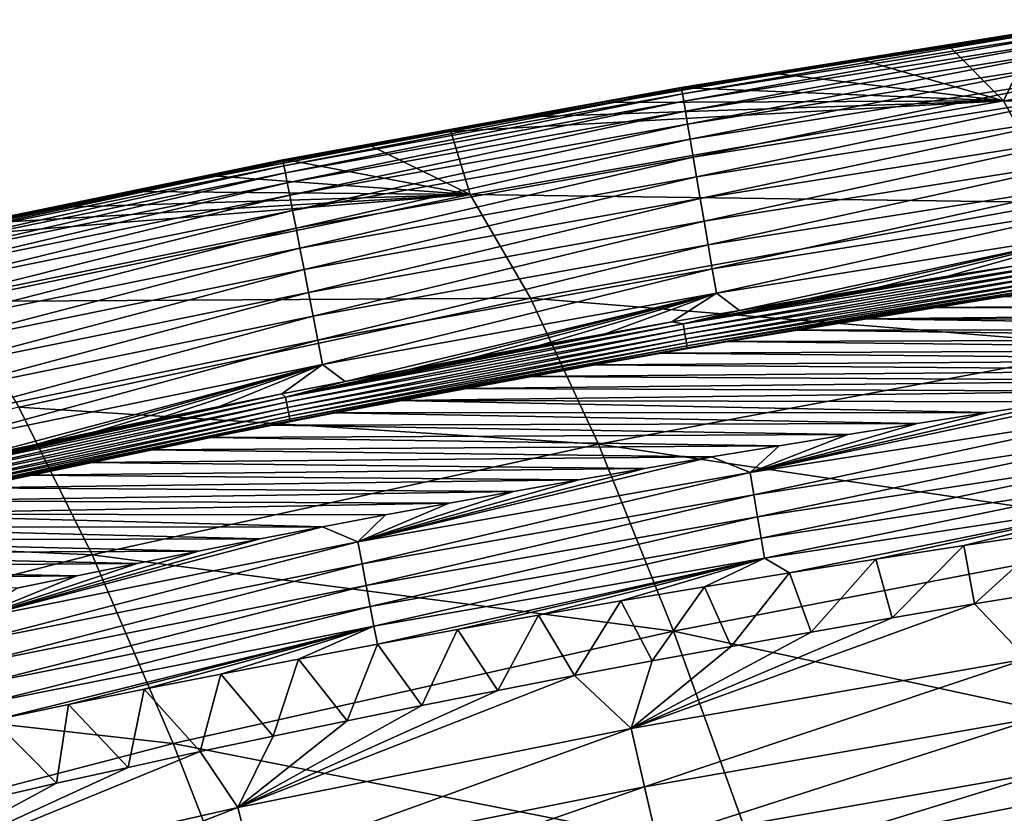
# Model space of a CAD drawing. Header units: millimetres. Extents: x -300 to 300, y -500 to 500.
# Tile 715 of 988: x -114 to -95, y 479 to 494. Entities that reach past the tile are written whole.
import ezdxf

# ---------------------------------------------------------------- set-up
doc = ezdxf.new("R2010")
doc.units = ezdxf.units.MM
doc.header["$LTSCALE"] = 81.481481
for name, color, linetype in [('20', 7, 'CONTINUOUS'), ('24', 7, 'CONTINUOUS'), ('25', 7, 'CONTINUOUS'), ('28', 7, 'CONTINUOUS'), ('29', 7, 'CONTINUOUS'), ('31', 7, 'CONTINUOUS'), ('33', 7, 'CONTINUOUS')]:
    doc.layers.add(name, color=color, linetype=linetype)

msp = doc.modelspace()

# ---------------------------------------------------------------- linework, layer by layer
at = {"layer": '20', "color": 7, "linetype": 'CONTINUOUS'}
for points in [[(-95.104, 492.535, 11.251), (-83.481, 492.177, 16.858), (-84.45, 494.105, 11.274), (-95.104, 492.535, 11.251)], [(-95.104, 492.535, 11.251), (-84.45, 494.105, 11.274), (-94.464, 493.854, 5.706), (-95.104, 492.535, 11.251)], [(-96.159, 493.591, 5.719), (-95.104, 492.535, 11.251), (-94.464, 493.854, 5.706), (-96.159, 493.591, 5.719)], [(-97.827, 493.324, 5.731), (-95.104, 492.535, 11.251), (-96.159, 493.591, 5.719), (-97.827, 493.324, 5.731)], [(-99.47, 493.055, 5.743), (-95.104, 492.535, 11.251), (-97.827, 493.324, 5.731), (-99.47, 493.055, 5.743)], [(-101.086, 492.782, 5.755), (-95.104, 492.535, 11.251), (-99.47, 493.055, 5.743), (-101.086, 492.782, 5.755)], [(-102.68, 492.505, 5.768), (-95.104, 492.535, 11.251), (-101.086, 492.782, 5.755), (-102.68, 492.505, 5.768)], [(-105.42, 490.721, 11.225), (-95.104, 492.535, 11.251), (-105.798, 491.943, 5.793), (-105.42, 490.721, 11.225)], [(-105.798, 491.943, 5.793), (-95.104, 492.535, 11.251), (-104.25, 492.226, 5.78), (-105.798, 491.943, 5.793)], [(-105.42, 490.721, 11.225), (-94.032, 490.57, 16.822), (-95.104, 492.535, 11.251), (-105.42, 490.721, 11.225)], [(-104.25, 492.226, 5.78), (-95.104, 492.535, 11.251), (-102.68, 492.505, 5.768), (-104.25, 492.226, 5.78)], [(-94.032, 490.57, 16.822), (-83.481, 492.177, 16.858), (-95.104, 492.535, 11.251), (-94.032, 490.57, 16.822)], [(-107.327, 491.657, 5.805), (-105.42, 490.721, 11.225), (-105.798, 491.943, 5.793), (-107.327, 491.657, 5.805)], [(-108.835, 491.367, 5.818), (-105.42, 490.721, 11.225), (-107.327, 491.657, 5.805), (-108.835, 491.367, 5.818)], [(-110.324, 491.074, 5.831), (-105.42, 490.721, 11.225), (-108.835, 491.367, 5.818), (-110.324, 491.074, 5.831)], [(-111.795, 490.777, 5.843), (-105.42, 490.721, 11.225), (-110.324, 491.074, 5.831), (-111.795, 490.777, 5.843)], [(-113.248, 490.477, 5.856), (-105.42, 490.721, 11.225), (-111.795, 490.777, 5.843), (-113.248, 490.477, 5.856)], [(-115.404, 488.654, 11.197), (-105.42, 490.721, 11.225), (-116.106, 489.866, 5.881), (-115.404, 488.654, 11.197)], [(-116.106, 489.866, 5.881), (-105.42, 490.721, 11.225), (-114.685, 490.173, 5.869), (-116.106, 489.866, 5.881)], [(-115.404, 488.654, 11.197), (-104.253, 488.715, 16.782), (-105.42, 490.721, 11.225), (-115.404, 488.654, 11.197)], [(-114.685, 490.173, 5.869), (-105.42, 490.721, 11.225), (-113.248, 490.477, 5.856), (-114.685, 490.173, 5.869)], [(-104.253, 488.715, 16.782), (-94.032, 490.57, 16.822), (-105.42, 490.721, 11.225), (-104.253, 488.715, 16.782)], [(-104.253, 488.715, 16.782), (-92.832, 487.782, 22.072), (-94.032, 490.57, 16.822), (-104.253, 488.715, 16.782)], [(-114.148, 486.605, 16.738), (-104.253, 488.715, 16.782), (-115.404, 488.654, 11.197), (-114.148, 486.605, 16.738)], [(-114.148, 486.605, 16.738), (-102.941, 485.894, 22.019), (-104.253, 488.715, 16.782), (-114.148, 486.605, 16.738)], [(-102.941, 485.894, 22.019), (-92.832, 487.782, 22.072), (-104.253, 488.715, 16.782), (-102.941, 485.894, 22.019)], [(-102.941, 485.894, 22.019), (-91.508, 484.192, 27.01), (-92.832, 487.782, 22.072), (-102.941, 485.894, 22.019)], [(-123.723, 484.232, 16.69), (-112.733, 483.748, 21.961), (-114.148, 486.605, 16.738), (-123.723, 484.232, 16.69)], [(-112.733, 483.748, 21.961), (-102.941, 485.894, 22.019), (-114.148, 486.605, 16.738), (-112.733, 483.748, 21.961)], [(-112.733, 483.748, 21.961), (-101.49, 482.276, 26.946), (-102.941, 485.894, 22.019), (-112.733, 483.748, 21.961)], [(-101.49, 482.276, 26.946), (-91.508, 484.192, 27.01), (-102.941, 485.894, 22.019), (-101.49, 482.276, 26.946)], [(-122.212, 481.337, 21.898), (-112.733, 483.748, 21.961), (-123.723, 484.232, 16.69), (-122.212, 481.337, 21.898)], [(-101.49, 482.276, 26.946), (-90.064, 479.818, 31.646), (-91.508, 484.192, 27.01), (-101.49, 482.276, 26.946)], [(-122.212, 481.337, 21.898), (-111.164, 480.101, 26.876), (-112.733, 483.748, 21.961), (-122.212, 481.337, 21.898)], [(-111.164, 480.101, 26.876), (-101.49, 482.276, 26.946), (-112.733, 483.748, 21.961), (-111.164, 480.101, 26.876)], [(-111.164, 480.101, 26.876), (-99.905, 477.88, 31.572), (-101.49, 482.276, 26.946), (-111.164, 480.101, 26.876)], [(-99.905, 477.88, 31.572), (-90.064, 479.818, 31.646), (-101.49, 482.276, 26.946), (-99.905, 477.88, 31.572)], [(-120.532, 477.661, 26.8), (-111.164, 480.101, 26.876), (-122.212, 481.337, 21.898), (-120.532, 477.661, 26.8)], [(-120.532, 477.661, 26.8), (-109.445, 475.684, 31.491), (-111.164, 480.101, 26.876), (-120.532, 477.661, 26.8)], [(-109.445, 475.684, 31.491), (-99.905, 477.88, 31.572), (-111.164, 480.101, 26.876), (-109.445, 475.684, 31.491)], [(-99.905, 477.88, 31.572), (-88.505, 474.678, 35.99), (-90.064, 479.818, 31.646), (-99.905, 477.88, 31.572)]]:
    msp.add_3dface(points, dxfattribs=at)
at = {"layer": '24', "color": 7, "linetype": 'CONTINUOUS'}
for points in [[(-94.139, 484.191, 1.358), (-95.666, 482.799, 2.257), (-95.871, 483.932, 1.353), (-94.139, 484.191, 1.358)], [(-94.047, 483.066, 2.245), (-95.666, 482.799, 2.257), (-94.139, 484.191, 1.358), (-94.047, 483.066, 2.245)], [(-95.871, 483.932, 1.353), (-97.259, 482.529, 2.269), (-97.572, 483.669, 1.349), (-95.871, 483.932, 1.353)], [(-95.666, 482.799, 2.257), (-97.259, 482.529, 2.269), (-95.871, 483.932, 1.353), (-95.666, 482.799, 2.257)], [(-97.572, 483.669, 1.349), (-98.829, 482.255, 2.28), (-99.244, 483.402, 1.345), (-97.572, 483.669, 1.349)], [(-97.259, 482.529, 2.269), (-98.829, 482.255, 2.28), (-97.572, 483.669, 1.349), (-97.259, 482.529, 2.269)], [(-99.244, 483.402, 1.345), (-100.375, 481.978, 2.292), (-100.889, 483.133, 1.34), (-99.244, 483.402, 1.345)], [(-98.829, 482.255, 2.28), (-100.375, 481.978, 2.292), (-99.244, 483.402, 1.345), (-98.829, 482.255, 2.28)], [(-100.889, 483.133, 1.34), (-101.9, 481.697, 2.303), (-102.507, 482.859, 1.336), (-100.889, 483.133, 1.34)], [(-100.375, 481.978, 2.292), (-101.9, 481.697, 2.303), (-100.889, 483.133, 1.34), (-100.375, 481.978, 2.292)], [(-102.507, 482.859, 1.336), (-103.404, 481.413, 2.314), (-104.1, 482.583, 1.331), (-102.507, 482.859, 1.336)], [(-101.9, 481.697, 2.303), (-103.404, 481.413, 2.314), (-102.507, 482.859, 1.336), (-101.9, 481.697, 2.303)], [(-104.1, 482.583, 1.331), (-104.889, 481.126, 2.326), (-105.668, 482.303, 1.327), (-104.1, 482.583, 1.331)], [(-103.404, 481.413, 2.314), (-104.889, 481.126, 2.326), (-104.1, 482.583, 1.331), (-103.404, 481.413, 2.314)], [(-105.668, 482.303, 1.327), (-106.354, 480.835, 2.337), (-107.215, 482.02, 1.322), (-105.668, 482.303, 1.327)], [(-104.889, 481.126, 2.326), (-106.354, 480.835, 2.337), (-105.668, 482.303, 1.327), (-104.889, 481.126, 2.326)], [(-107.215, 482.02, 1.322), (-107.8, 480.541, 2.348), (-108.739, 481.733, 1.318), (-107.215, 482.02, 1.322)], [(-106.354, 480.835, 2.337), (-107.8, 480.541, 2.348), (-107.215, 482.02, 1.322), (-106.354, 480.835, 2.337)], [(-108.739, 481.733, 1.318), (-109.23, 480.243, 2.359), (-110.242, 481.443, 1.314), (-108.739, 481.733, 1.318)], [(-107.8, 480.541, 2.348), (-109.23, 480.243, 2.359), (-108.739, 481.733, 1.318), (-107.8, 480.541, 2.348)], [(-110.242, 481.443, 1.314), (-110.642, 479.942, 2.369), (-111.726, 481.149, 1.309), (-110.242, 481.443, 1.314)], [(-109.23, 480.243, 2.359), (-110.642, 479.942, 2.369), (-110.242, 481.443, 1.314), (-109.23, 480.243, 2.359)], [(-111.726, 481.149, 1.309), (-112.039, 479.637, 2.38), (-113.19, 480.852, 1.305), (-111.726, 481.149, 1.309)], [(-110.642, 479.942, 2.369), (-112.039, 479.637, 2.38), (-111.726, 481.149, 1.309), (-110.642, 479.942, 2.369)], [(-113.19, 480.852, 1.305), (-113.42, 479.329, 2.391), (-114.635, 480.551, 1.301), (-113.19, 480.852, 1.305)], [(-112.039, 479.637, 2.38), (-113.42, 479.329, 2.391), (-113.19, 480.852, 1.305), (-112.039, 479.637, 2.38)], [(-113.42, 479.329, 2.391), (-114.785, 479.017, 2.401), (-114.635, 480.551, 1.301), (-113.42, 479.329, 2.391)]]:
    msp.add_3dface(points, dxfattribs=at)
at = {"layer": '25', "color": 7, "linetype": 'CONTINUOUS'}
for points in [[(-95.666, 482.799, 2.257), (-94.047, 483.066, 2.245), (-94.652, 481.735, 3.288), (-95.666, 482.799, 2.257)], [(-97.259, 482.529, 2.269), (-95.666, 482.799, 2.257), (-102.306, 480.387, 3.324), (-97.259, 482.529, 2.269)], [(-95.666, 482.799, 2.257), (-94.652, 481.735, 3.288), (-102.306, 480.387, 3.324), (-95.666, 482.799, 2.257)], [(-98.829, 482.255, 2.28), (-97.259, 482.529, 2.269), (-102.306, 480.387, 3.324), (-98.829, 482.255, 2.28)], [(-100.375, 481.978, 2.292), (-98.829, 482.255, 2.28), (-102.306, 480.387, 3.324), (-100.375, 481.978, 2.292)], [(-101.9, 481.697, 2.303), (-100.375, 481.978, 2.292), (-102.306, 480.387, 3.324), (-101.9, 481.697, 2.303)], [(-103.404, 481.413, 2.314), (-101.9, 481.697, 2.303), (-102.306, 480.387, 3.324), (-103.404, 481.413, 2.314)], [(-94.652, 481.735, 3.288), (-102.051, 479.263, 4.457), (-102.306, 480.387, 3.324), (-94.652, 481.735, 3.288)], [(-94.424, 480.604, 4.444), (-102.051, 479.263, 4.457), (-94.652, 481.735, 3.288), (-94.424, 480.604, 4.444)], [(-104.889, 481.126, 2.326), (-103.404, 481.413, 2.314), (-109.912, 478.862, 3.359), (-104.889, 481.126, 2.326)], [(-103.404, 481.413, 2.314), (-102.306, 480.387, 3.324), (-109.912, 478.862, 3.359), (-103.404, 481.413, 2.314)], [(-106.354, 480.835, 2.337), (-104.889, 481.126, 2.326), (-109.912, 478.862, 3.359), (-106.354, 480.835, 2.337)], [(-107.8, 480.541, 2.348), (-106.354, 480.835, 2.337), (-109.912, 478.862, 3.359), (-107.8, 480.541, 2.348)], [(-109.23, 480.243, 2.359), (-107.8, 480.541, 2.348), (-109.912, 478.862, 3.359), (-109.23, 480.243, 2.359)], [(-94.424, 480.604, 4.444), (-101.813, 478.23, 5.683), (-102.051, 479.263, 4.457), (-94.424, 480.604, 4.444)], [(-94.211, 479.567, 5.695), (-101.813, 478.23, 5.683), (-94.424, 480.604, 4.444), (-94.211, 479.567, 5.695)], [(-102.306, 480.387, 3.324), (-109.629, 477.747, 4.468), (-109.912, 478.862, 3.359), (-102.306, 480.387, 3.324)], [(-102.051, 479.263, 4.457), (-109.629, 477.747, 4.468), (-102.306, 480.387, 3.324), (-102.051, 479.263, 4.457)], [(-110.642, 479.942, 2.369), (-109.23, 480.243, 2.359), (-109.912, 478.862, 3.359), (-110.642, 479.942, 2.369)], [(-112.039, 479.637, 2.38), (-110.642, 479.942, 2.369), (-117.469, 477.145, 3.394), (-112.039, 479.637, 2.38)], [(-110.642, 479.942, 2.369), (-109.912, 478.862, 3.359), (-117.469, 477.145, 3.394), (-110.642, 479.942, 2.369)], [(-113.42, 479.329, 2.391), (-112.039, 479.637, 2.38), (-117.469, 477.145, 3.394), (-113.42, 479.329, 2.391)], [(-94.211, 479.567, 5.695), (-101.594, 477.298, 6.992), (-101.813, 478.23, 5.683), (-94.211, 479.567, 5.695)], [(-94.016, 478.635, 7.028), (-101.594, 477.298, 6.992), (-94.211, 479.567, 5.695), (-94.016, 478.635, 7.028)], [(-114.785, 479.017, 2.401), (-113.42, 479.329, 2.391), (-117.469, 477.145, 3.394), (-114.785, 479.017, 2.401)], [(-102.051, 479.263, 4.457), (-109.363, 476.718, 5.669), (-109.629, 477.747, 4.468), (-102.051, 479.263, 4.457)], [(-101.813, 478.23, 5.683), (-109.363, 476.718, 5.669), (-102.051, 479.263, 4.457), (-101.813, 478.23, 5.683)], [(-109.912, 478.862, 3.359), (-117.155, 476.039, 4.477), (-117.469, 477.145, 3.394), (-109.912, 478.862, 3.359)], [(-109.629, 477.747, 4.468), (-117.155, 476.039, 4.477), (-109.912, 478.862, 3.359), (-109.629, 477.747, 4.468)]]:
    msp.add_3dface(points, dxfattribs=at)
at = {"layer": '28', "color": 7, "linetype": 'CONTINUOUS'}
for points in [[(-93.61, 494.028, 4.787), (-101.332, 492.755, 4.355), (-101.338, 492.794, 4.839), (-93.61, 494.028, 4.787)], [(-93.61, 494.028, 4.787), (-101.338, 492.794, 4.839), (-93.61, 494.027, 5.254), (-93.61, 494.028, 4.787)], [(-93.61, 494.027, 5.254), (-101.338, 492.794, 4.839), (-101.337, 492.787, 5.309), (-93.61, 494.027, 5.254)], [(-94.464, 493.854, 5.706), (-93.61, 494.027, 5.254), (-101.337, 492.787, 5.309), (-94.464, 493.854, 5.706)], [(-93.603, 493.985, 4.305), (-101.332, 492.755, 4.355), (-93.61, 494.028, 4.787), (-93.603, 493.985, 4.305)], [(-96.159, 493.591, 5.719), (-94.464, 493.854, 5.706), (-101.337, 492.787, 5.309), (-96.159, 493.591, 5.719)], [(-93.603, 493.985, 4.305), (-101.316, 492.667, 3.862), (-101.332, 492.755, 4.355), (-93.603, 493.985, 4.305)], [(-93.589, 493.892, 3.817), (-101.316, 492.667, 3.862), (-93.603, 493.985, 4.305), (-93.589, 493.892, 3.817)], [(-93.589, 493.892, 3.817), (-101.292, 492.527, 3.369), (-101.316, 492.667, 3.862), (-93.589, 493.892, 3.817)], [(-93.568, 493.748, 3.328), (-101.292, 492.527, 3.369), (-93.589, 493.892, 3.817), (-93.568, 493.748, 3.328)], [(-93.568, 493.748, 3.328), (-101.259, 492.333, 2.884), (-101.292, 492.527, 3.369), (-93.568, 493.748, 3.328)], [(-93.538, 493.551, 2.848), (-101.259, 492.333, 2.884), (-93.568, 493.748, 3.328), (-93.538, 493.551, 2.848)], [(-97.827, 493.324, 5.731), (-96.159, 493.591, 5.719), (-101.337, 492.787, 5.309), (-97.827, 493.324, 5.731)], [(-93.538, 493.551, 2.848), (-101.217, 492.086, 2.415), (-101.259, 492.333, 2.884), (-93.538, 493.551, 2.848)], [(-93.501, 493.303, 2.385), (-101.217, 492.086, 2.415), (-93.538, 493.551, 2.848), (-93.501, 493.303, 2.385)], [(-99.47, 493.055, 5.743), (-97.827, 493.324, 5.731), (-101.337, 492.787, 5.309), (-99.47, 493.055, 5.743)], [(-93.501, 493.303, 2.385), (-101.166, 491.79, 1.972), (-101.217, 492.086, 2.415), (-93.501, 493.303, 2.385)], [(-93.456, 493.004, 1.947), (-101.166, 491.79, 1.972), (-93.501, 493.303, 2.385), (-93.456, 493.004, 1.947)], [(-101.086, 492.782, 5.755), (-99.47, 493.055, 5.743), (-101.337, 492.787, 5.309), (-101.086, 492.782, 5.755)], [(-93.456, 493.004, 1.947), (-101.108, 491.446, 1.562), (-101.166, 491.79, 1.972), (-93.456, 493.004, 1.947)], [(-93.405, 492.66, 1.543), (-101.108, 491.446, 1.562), (-93.456, 493.004, 1.947), (-93.405, 492.66, 1.543)], [(-101.338, 492.794, 4.839), (-109.039, 491.36, 4.409), (-109.045, 491.393, 4.897), (-101.338, 492.794, 4.839)], [(-101.338, 492.794, 4.839), (-109.045, 491.393, 4.897), (-101.337, 492.787, 5.309), (-101.338, 492.794, 4.839)], [(-101.337, 492.787, 5.309), (-109.045, 491.393, 4.897), (-109.043, 491.381, 5.37), (-101.337, 492.787, 5.309)], [(-102.68, 492.505, 5.768), (-101.337, 492.787, 5.309), (-109.043, 491.381, 5.37), (-102.68, 492.505, 5.768)], [(-101.332, 492.755, 4.355), (-109.039, 491.36, 4.409), (-101.338, 492.794, 4.839), (-101.332, 492.755, 4.355)], [(-101.332, 492.755, 4.355), (-109.023, 491.276, 3.912), (-109.039, 491.36, 4.409), (-101.332, 492.755, 4.355)], [(-101.316, 492.667, 3.862), (-109.023, 491.276, 3.912), (-101.332, 492.755, 4.355), (-101.316, 492.667, 3.862)], [(-102.68, 492.505, 5.768), (-101.086, 492.782, 5.755), (-101.337, 492.787, 5.309), (-102.68, 492.505, 5.768)], [(-104.25, 492.226, 5.78), (-102.68, 492.505, 5.768), (-109.043, 491.381, 5.37), (-104.25, 492.226, 5.78)], [(-101.316, 492.667, 3.862), (-108.996, 491.14, 3.413), (-109.023, 491.276, 3.912), (-101.316, 492.667, 3.862)], [(-101.292, 492.527, 3.369), (-108.996, 491.14, 3.413), (-101.316, 492.667, 3.862), (-101.292, 492.527, 3.369)], [(-101.292, 492.527, 3.369), (-108.959, 490.95, 2.922), (-108.996, 491.14, 3.413), (-101.292, 492.527, 3.369)], [(-101.259, 492.333, 2.884), (-108.959, 490.95, 2.922), (-101.292, 492.527, 3.369), (-101.259, 492.333, 2.884)], [(-93.405, 492.66, 1.543), (-101.042, 491.063, 1.193), (-101.108, 491.446, 1.562), (-93.405, 492.66, 1.543)], [(-93.347, 492.277, 1.179), (-101.042, 491.063, 1.193), (-93.405, 492.66, 1.543), (-93.347, 492.277, 1.179)], [(-101.259, 492.333, 2.884), (-108.912, 490.706, 2.448), (-108.959, 490.95, 2.922), (-101.259, 492.333, 2.884)], [(-101.217, 492.086, 2.415), (-108.912, 490.706, 2.448), (-101.259, 492.333, 2.884), (-101.217, 492.086, 2.415)], [(-105.798, 491.943, 5.793), (-104.25, 492.226, 5.78), (-109.043, 491.381, 5.37), (-105.798, 491.943, 5.793)], [(-93.347, 492.277, 1.179), (-100.971, 490.647, 0.871), (-101.042, 491.063, 1.193), (-93.347, 492.277, 1.179)], [(-93.285, 491.861, 0.86), (-100.971, 490.647, 0.871), (-93.347, 492.277, 1.179), (-93.285, 491.861, 0.86)], [(-107.327, 491.657, 5.805), (-105.798, 491.943, 5.793), (-109.043, 491.381, 5.37), (-107.327, 491.657, 5.805)], [(-101.217, 492.086, 2.415), (-108.855, 490.411, 1.999), (-108.912, 490.706, 2.448), (-101.217, 492.086, 2.415)], [(-101.166, 491.79, 1.972), (-108.855, 490.411, 1.999), (-101.217, 492.086, 2.415), (-101.166, 491.79, 1.972)], [(-101.166, 491.79, 1.972), (-108.789, 490.069, 1.584), (-108.855, 490.411, 1.999), (-101.166, 491.79, 1.972)], [(-101.108, 491.446, 1.562), (-108.789, 490.069, 1.584), (-101.166, 491.79, 1.972), (-101.108, 491.446, 1.562)], [(-93.285, 491.861, 0.86), (-100.896, 490.205, 0.598), (-100.971, 490.647, 0.871), (-93.285, 491.861, 0.86)], [(-93.219, 491.42, 0.591), (-100.896, 490.205, 0.598), (-93.285, 491.861, 0.86), (-93.219, 491.42, 0.591)], [(-108.835, 491.367, 5.818), (-107.327, 491.657, 5.805), (-109.043, 491.381, 5.37), (-108.835, 491.367, 5.818)], [(-109.045, 491.393, 4.897), (-116.723, 489.782, 4.467), (-116.729, 489.81, 4.959), (-109.045, 491.393, 4.897)], [(-109.045, 491.393, 4.897), (-116.729, 489.81, 4.959), (-109.043, 491.381, 5.37), (-109.045, 491.393, 4.897)], [(-109.043, 491.381, 5.37), (-116.729, 489.81, 4.959), (-116.725, 489.792, 5.435), (-109.043, 491.381, 5.37)], [(-110.324, 491.074, 5.831), (-109.043, 491.381, 5.37), (-116.725, 489.792, 5.435), (-110.324, 491.074, 5.831)], [(-109.039, 491.36, 4.409), (-116.723, 489.782, 4.467), (-109.045, 491.393, 4.897), (-109.039, 491.36, 4.409)], [(-109.039, 491.36, 4.409), (-116.706, 489.704, 3.965), (-116.723, 489.782, 4.467), (-109.039, 491.36, 4.409)], [(-109.023, 491.276, 3.912), (-116.706, 489.704, 3.965), (-109.039, 491.36, 4.409), (-109.023, 491.276, 3.912)], [(-110.324, 491.074, 5.831), (-108.835, 491.367, 5.818), (-109.043, 491.381, 5.37), (-110.324, 491.074, 5.831)], [(-101.108, 491.446, 1.562), (-108.715, 489.686, 1.21), (-108.789, 490.069, 1.584), (-101.108, 491.446, 1.562)], [(-101.042, 491.063, 1.193), (-108.715, 489.686, 1.21), (-101.108, 491.446, 1.562), (-101.042, 491.063, 1.193)], [(-93.219, 491.42, 0.591), (-100.818, 489.747, 0.378), (-100.896, 490.205, 0.598), (-93.219, 491.42, 0.591)], [(-93.15, 490.963, 0.373), (-100.818, 489.747, 0.378), (-93.219, 491.42, 0.591), (-93.15, 490.963, 0.373)], [(-109.023, 491.276, 3.912), (-116.677, 489.573, 3.461), (-116.706, 489.704, 3.965), (-109.023, 491.276, 3.912)], [(-108.996, 491.14, 3.413), (-116.677, 489.573, 3.461), (-109.023, 491.276, 3.912), (-108.996, 491.14, 3.413)], [(-111.795, 490.777, 5.843), (-110.324, 491.074, 5.831), (-116.725, 489.792, 5.435), (-111.795, 490.777, 5.843)], [(-108.996, 491.14, 3.413), (-116.637, 489.387, 2.965), (-116.677, 489.573, 3.461), (-108.996, 491.14, 3.413)], [(-108.959, 490.95, 2.922), (-116.637, 489.387, 2.965), (-108.996, 491.14, 3.413), (-108.959, 490.95, 2.922)], [(-101.042, 491.063, 1.193), (-108.634, 489.269, 0.882), (-108.715, 489.686, 1.21), (-101.042, 491.063, 1.193)], [(-100.971, 490.647, 0.871), (-108.634, 489.269, 0.882), (-101.042, 491.063, 1.193), (-100.971, 490.647, 0.871)], [(-93.15, 490.963, 0.373), (-100.738, 489.281, 0.21), (-100.818, 489.747, 0.378), (-93.15, 490.963, 0.373)], [(-93.08, 490.498, 0.208), (-100.738, 489.281, 0.21), (-93.15, 490.963, 0.373), (-93.08, 490.498, 0.208)], [(-113.248, 490.477, 5.856), (-111.795, 490.777, 5.843), (-116.725, 489.792, 5.435), (-113.248, 490.477, 5.856)], [(-108.959, 490.95, 2.922), (-116.584, 489.146, 2.484), (-116.637, 489.387, 2.965), (-108.959, 490.95, 2.922)], [(-108.912, 490.706, 2.448), (-116.584, 489.146, 2.484), (-108.959, 490.95, 2.922), (-108.912, 490.706, 2.448)], [(-108.912, 490.706, 2.448), (-116.52, 488.854, 2.029), (-116.584, 489.146, 2.484), (-108.912, 490.706, 2.448)], [(-108.855, 490.411, 1.999), (-116.52, 488.854, 2.029), (-108.912, 490.706, 2.448), (-108.855, 490.411, 1.999)], [(-100.971, 490.647, 0.871), (-108.548, 488.827, 0.606), (-108.634, 489.269, 0.882), (-100.971, 490.647, 0.871)], [(-100.896, 490.205, 0.598), (-108.548, 488.827, 0.606), (-100.971, 490.647, 0.871), (-100.896, 490.205, 0.598)], [(-114.685, 490.173, 5.869), (-113.248, 490.477, 5.856), (-116.725, 489.792, 5.435), (-114.685, 490.173, 5.869)], [(-108.855, 490.411, 1.999), (-116.446, 488.513, 1.607), (-116.52, 488.854, 2.029), (-108.855, 490.411, 1.999)], [(-108.789, 490.069, 1.584), (-116.446, 488.513, 1.607), (-108.855, 490.411, 1.999), (-108.789, 490.069, 1.584)], [(-93.08, 490.498, 0.208), (-100.658, 488.814, 0.093), (-100.738, 489.281, 0.21), (-93.08, 490.498, 0.208)], [(-93.011, 490.032, 0.092), (-100.658, 488.814, 0.093), (-93.08, 490.498, 0.208), (-93.011, 490.032, 0.092)], [(-100.896, 490.205, 0.598), (-108.459, 488.368, 0.383), (-108.548, 488.827, 0.606), (-100.896, 490.205, 0.598)], [(-100.818, 489.747, 0.378), (-108.459, 488.368, 0.383), (-100.896, 490.205, 0.598), (-100.818, 489.747, 0.378)], [(-108.789, 490.069, 1.584), (-116.362, 488.131, 1.227), (-116.446, 488.513, 1.607), (-108.789, 490.069, 1.584)], [(-108.715, 489.686, 1.21), (-116.362, 488.131, 1.227), (-108.789, 490.069, 1.584), (-108.715, 489.686, 1.21)], [(-100.658, 488.814, 0.093), (-93.011, 490.032, 0.092), (-100.21, 488.48, 0.031), (-100.658, 488.814, 0.093)], [(-100.21, 488.48, 0.031), (-93.011, 490.032, 0.092), (-98.885, 488.702, 0.031), (-100.21, 488.48, 0.031)], [(-98.885, 488.702, 0.031), (-93.011, 490.032, 0.092), (-97.543, 488.922, 0.031), (-98.885, 488.702, 0.031)], [(-97.543, 488.922, 0.031), (-93.011, 490.032, 0.092), (-96.183, 489.14, 0.031), (-97.543, 488.922, 0.031)], [(-96.183, 489.14, 0.031), (-93.011, 490.032, 0.092), (-94.805, 489.355, 0.031), (-96.183, 489.14, 0.031)], [(-108.715, 489.686, 1.21), (-116.271, 487.714, 0.895), (-116.362, 488.131, 1.227), (-108.715, 489.686, 1.21)], [(-108.634, 489.269, 0.882), (-116.271, 487.714, 0.895), (-108.715, 489.686, 1.21), (-108.634, 489.269, 0.882)], [(-100.818, 489.747, 0.378), (-108.369, 487.901, 0.213), (-108.459, 488.368, 0.383), (-100.818, 489.747, 0.378)], [(-100.738, 489.281, 0.21), (-108.369, 487.901, 0.213), (-100.818, 489.747, 0.378), (-100.738, 489.281, 0.21)], [(-108.634, 489.269, 0.882), (-116.174, 487.272, 0.615), (-116.271, 487.714, 0.895), (-108.634, 489.269, 0.882)], [(-108.548, 488.827, 0.606), (-116.174, 487.272, 0.615), (-108.634, 489.269, 0.882), (-108.548, 488.827, 0.606)], [(-100.738, 489.281, 0.21), (-108.278, 487.433, 0.094), (-108.369, 487.901, 0.213), (-100.738, 489.281, 0.21)], [(-100.658, 488.814, 0.093), (-108.278, 487.433, 0.094), (-100.738, 489.281, 0.21), (-100.658, 488.814, 0.093)], [(-108.548, 488.827, 0.606), (-116.073, 486.812, 0.388), (-116.174, 487.272, 0.615), (-108.548, 488.827, 0.606)], [(-108.459, 488.368, 0.383), (-116.073, 486.812, 0.388), (-108.548, 488.827, 0.606), (-108.459, 488.368, 0.383)], [(-108.278, 487.433, 0.094), (-100.658, 488.814, 0.093), (-107.838, 487.101, 0.031), (-108.278, 487.433, 0.094)], [(-107.838, 487.101, 0.031), (-100.658, 488.814, 0.093), (-106.602, 487.336, 0.031), (-107.838, 487.101, 0.031)], [(-106.602, 487.336, 0.031), (-100.658, 488.814, 0.093), (-105.353, 487.569, 0.031), (-106.602, 487.336, 0.031)], [(-105.353, 487.569, 0.031), (-100.658, 488.814, 0.093), (-104.089, 487.801, 0.031), (-105.353, 487.569, 0.031)], [(-104.089, 487.801, 0.031), (-100.658, 488.814, 0.093), (-102.812, 488.029, 0.031), (-104.089, 487.801, 0.031)], [(-102.812, 488.029, 0.031), (-100.658, 488.814, 0.093), (-101.519, 488.256, 0.031), (-102.812, 488.029, 0.031)], [(-101.519, 488.256, 0.031), (-100.658, 488.814, 0.093), (-100.21, 488.48, 0.031), (-101.519, 488.256, 0.031)], [(-108.459, 488.368, 0.383), (-115.971, 486.344, 0.215), (-116.073, 486.812, 0.388), (-108.459, 488.368, 0.383)], [(-108.369, 487.901, 0.213), (-115.971, 486.344, 0.215), (-108.459, 488.368, 0.383), (-108.369, 487.901, 0.213)], [(-108.369, 487.901, 0.213), (-115.869, 485.875, 0.095), (-115.971, 486.344, 0.215), (-108.369, 487.901, 0.213)], [(-108.278, 487.433, 0.094), (-115.869, 485.875, 0.095), (-108.369, 487.901, 0.213), (-108.278, 487.433, 0.094)], [(-115.869, 485.875, 0.095), (-108.278, 487.433, 0.094), (-114.993, 485.639, 0.031), (-115.869, 485.875, 0.095)], [(-114.993, 485.639, 0.031), (-108.278, 487.433, 0.094), (-113.83, 485.888, 0.031), (-114.993, 485.639, 0.031)], [(-113.83, 485.888, 0.031), (-108.278, 487.433, 0.094), (-112.655, 486.136, 0.031), (-113.83, 485.888, 0.031)], [(-112.655, 486.136, 0.031), (-108.278, 487.433, 0.094), (-111.469, 486.38, 0.031), (-112.655, 486.136, 0.031)], [(-111.469, 486.38, 0.031), (-108.278, 487.433, 0.094), (-110.271, 486.623, 0.031), (-111.469, 486.38, 0.031)], [(-110.271, 486.623, 0.031), (-108.278, 487.433, 0.094), (-109.061, 486.863, 0.031), (-110.271, 486.623, 0.031)], [(-109.061, 486.863, 0.031), (-108.278, 487.433, 0.094), (-107.838, 487.101, 0.031), (-109.061, 486.863, 0.031)]]:
    msp.add_3dface(points, dxfattribs=at)
at = {"layer": '29', "color": 7, "linetype": 'CONTINUOUS'}
for points in [[(-95.077, 488.751, 0.5), (-79.033, 488.676, 0.5), (-96.45, 488.535, 0.5), (-95.077, 488.751, 0.5)], [(-79.033, 488.676, 0.5), (-80.626, 488.492, 0.5), (-96.45, 488.535, 0.5), (-79.033, 488.676, 0.5)], [(-96.45, 488.535, 0.5), (-80.626, 488.492, 0.5), (-97.799, 488.318, 0.5), (-96.45, 488.535, 0.5)], [(-80.626, 488.492, 0.5), (-82.201, 488.305, 0.5), (-97.799, 488.318, 0.5), (-80.626, 488.492, 0.5)], [(-97.799, 488.318, 0.5), (-83.759, 488.114, 0.5), (-99.126, 488.099, 0.5), (-97.799, 488.318, 0.5)], [(-82.201, 488.305, 0.5), (-83.759, 488.114, 0.5), (-97.799, 488.318, 0.5), (-82.201, 488.305, 0.5)], [(-83.759, 488.114, 0.5), (-85.298, 487.92, 0.5), (-99.126, 488.099, 0.5), (-83.759, 488.114, 0.5)], [(-99.126, 488.099, 0.5), (-85.298, 487.92, 0.5), (-100.435, 487.878, 0.5), (-99.126, 488.099, 0.5)], [(-85.298, 487.92, 0.5), (-86.813, 487.724, 0.5), (-100.435, 487.878, 0.5), (-85.298, 487.92, 0.5)], [(-100.435, 487.878, 0.5), (-86.813, 487.724, 0.5), (-101.73, 487.655, 0.5), (-100.435, 487.878, 0.5)], [(-86.813, 487.724, 0.5), (-88.303, 487.525, 0.5), (-101.73, 487.655, 0.5), (-86.813, 487.724, 0.5)], [(-101.73, 487.655, 0.5), (-88.303, 487.525, 0.5), (-103.012, 487.429, 0.5), (-101.73, 487.655, 0.5)], [(-103.012, 487.429, 0.5), (-89.768, 487.325, 0.5), (-104.285, 487.2, 0.5), (-103.012, 487.429, 0.5)], [(-88.303, 487.525, 0.5), (-89.768, 487.325, 0.5), (-103.012, 487.429, 0.5), (-88.303, 487.525, 0.5)], [(-104.285, 487.2, 0.5), (-91.211, 487.122, 0.5), (-105.548, 486.968, 0.5), (-104.285, 487.2, 0.5)], [(-89.768, 487.325, 0.5), (-91.211, 487.122, 0.5), (-104.285, 487.2, 0.5), (-89.768, 487.325, 0.5)], [(-105.548, 486.968, 0.5), (-92.633, 486.917, 0.5), (-106.799, 486.733, 0.5), (-105.548, 486.968, 0.5)], [(-91.211, 487.122, 0.5), (-92.633, 486.917, 0.5), (-105.548, 486.968, 0.5), (-91.211, 487.122, 0.5)], [(-92.633, 486.917, 0.5), (-94.033, 486.71, 0.5), (-106.799, 486.733, 0.5), (-92.633, 486.917, 0.5)], [(-106.799, 486.733, 0.5), (-95.414, 486.501, 0.5), (-108.03, 486.497, 0.5), (-106.799, 486.733, 0.5)], [(-94.033, 486.71, 0.5), (-95.414, 486.501, 0.5), (-106.799, 486.733, 0.5), (-94.033, 486.71, 0.5)], [(-108.03, 486.497, 0.5), (-96.775, 486.29, 0.5), (-109.244, 486.26, 0.5), (-108.03, 486.497, 0.5)], [(-95.414, 486.501, 0.5), (-96.775, 486.29, 0.5), (-108.03, 486.497, 0.5), (-95.414, 486.501, 0.5)], [(-109.244, 486.26, 0.5), (-98.119, 486.077, 0.5), (-110.441, 486.021, 0.5), (-109.244, 486.26, 0.5)], [(-96.775, 486.29, 0.5), (-98.119, 486.077, 0.5), (-109.244, 486.26, 0.5), (-96.775, 486.29, 0.5)], [(-110.441, 486.021, 0.5), (-99.444, 485.861, 0.5), (-111.624, 485.781, 0.5), (-110.441, 486.021, 0.5)], [(-98.119, 486.077, 0.5), (-99.444, 485.861, 0.5), (-110.441, 486.021, 0.5), (-98.119, 486.077, 0.5)], [(-99.444, 485.861, 0.5), (-100.753, 485.643, 0.5), (-111.624, 485.781, 0.5), (-99.444, 485.861, 0.5)], [(-111.624, 485.781, 0.5), (-100.753, 485.643, 0.5), (-112.794, 485.539, 0.5), (-111.624, 485.781, 0.5)], [(-100.753, 485.643, 0.5), (-102.045, 485.423, 0.5), (-112.794, 485.539, 0.5), (-100.753, 485.643, 0.5)], [(-112.794, 485.539, 0.5), (-102.045, 485.423, 0.5), (-113.955, 485.294, 0.5), (-112.794, 485.539, 0.5)], [(-113.955, 485.294, 0.5), (-103.322, 485.201, 0.5), (-115.109, 485.046, 0.5), (-113.955, 485.294, 0.5)], [(-102.045, 485.423, 0.5), (-103.322, 485.201, 0.5), (-113.955, 485.294, 0.5), (-102.045, 485.423, 0.5)], [(-103.322, 485.201, 0.5), (-104.583, 484.977, 0.5), (-115.109, 485.046, 0.5), (-103.322, 485.201, 0.5)], [(-115.109, 485.046, 0.5), (-104.583, 484.977, 0.5), (-116.259, 484.794, 0.5), (-115.109, 485.046, 0.5)], [(-104.583, 484.977, 0.5), (-105.829, 484.75, 0.5), (-116.259, 484.794, 0.5), (-104.583, 484.977, 0.5)], [(-116.259, 484.794, 0.5), (-105.829, 484.75, 0.5), (-117.397, 484.54, 0.5), (-116.259, 484.794, 0.5)], [(-105.829, 484.75, 0.5), (-107.061, 484.521, 0.5), (-117.397, 484.54, 0.5), (-105.829, 484.75, 0.5)], [(-117.397, 484.54, 0.5), (-108.28, 484.29, 0.5), (-118.514, 484.286, 0.5), (-117.397, 484.54, 0.5)], [(-107.061, 484.521, 0.5), (-108.28, 484.29, 0.5), (-117.397, 484.54, 0.5), (-107.061, 484.521, 0.5)], [(-118.514, 484.286, 0.5), (-109.486, 484.057, 0.5), (-119.616, 484.032, 0.5), (-118.514, 484.286, 0.5)], [(-108.28, 484.29, 0.5), (-109.486, 484.057, 0.5), (-118.514, 484.286, 0.5), (-108.28, 484.29, 0.5)], [(-119.616, 484.032, 0.5), (-110.679, 483.822, 0.5), (-120.715, 483.773, 0.5), (-119.616, 484.032, 0.5)], [(-109.486, 484.057, 0.5), (-110.679, 483.822, 0.5), (-119.616, 484.032, 0.5), (-109.486, 484.057, 0.5)], [(-120.715, 483.773, 0.5), (-111.86, 483.584, 0.5), (-121.811, 483.511, 0.5), (-120.715, 483.773, 0.5)], [(-110.679, 483.822, 0.5), (-111.86, 483.584, 0.5), (-120.715, 483.773, 0.5), (-110.679, 483.822, 0.5)], [(-111.86, 483.584, 0.5), (-113.029, 483.344, 0.5), (-121.811, 483.511, 0.5), (-111.86, 483.584, 0.5)], [(-121.811, 483.511, 0.5), (-113.029, 483.344, 0.5), (-122.875, 483.252, 0.5), (-121.811, 483.511, 0.5)], [(-113.029, 483.344, 0.5), (-114.187, 483.102, 0.5), (-122.875, 483.252, 0.5), (-113.029, 483.344, 0.5)]]:
    msp.add_3dface(points, dxfattribs=at)
at = {"layer": '31', "color": 7, "linetype": 'CONTINUOUS'}
for points in [[(-101.302, 488.217, 0.028), (-94.805, 489.355, 0.031), (-93.581, 489.467, 0.028), (-101.302, 488.217, 0.028)], [(-101.302, 488.217, 0.028), (-93.581, 489.467, 0.028), (-101.285, 488.117, 0.042), (-101.302, 488.217, 0.028)], [(-101.285, 488.117, 0.042), (-93.581, 489.467, 0.028), (-93.566, 489.367, 0.042), (-101.285, 488.117, 0.042)], [(-96.183, 489.14, 0.031), (-94.805, 489.355, 0.031), (-101.302, 488.217, 0.028), (-96.183, 489.14, 0.031)], [(-101.285, 488.117, 0.042), (-93.566, 489.367, 0.042), (-101.268, 488.018, 0.079), (-101.285, 488.117, 0.042)], [(-101.268, 488.018, 0.079), (-93.566, 489.367, 0.042), (-93.551, 489.268, 0.079), (-101.268, 488.018, 0.079)], [(-101.268, 488.018, 0.079), (-93.551, 489.268, 0.079), (-101.252, 487.927, 0.138), (-101.268, 488.018, 0.079)], [(-101.252, 487.927, 0.138), (-93.551, 489.268, 0.079), (-93.537, 489.176, 0.138), (-101.252, 487.927, 0.138)], [(-97.543, 488.922, 0.031), (-96.183, 489.14, 0.031), (-101.302, 488.217, 0.028), (-97.543, 488.922, 0.031)], [(-101.252, 487.927, 0.138), (-93.537, 489.176, 0.138), (-101.239, 487.85, 0.216), (-101.252, 487.927, 0.138)], [(-101.239, 487.85, 0.216), (-93.537, 489.176, 0.138), (-93.525, 489.099, 0.216), (-101.239, 487.85, 0.216)], [(-101.239, 487.85, 0.216), (-93.525, 489.099, 0.216), (-101.229, 487.793, 0.307), (-101.239, 487.85, 0.216)], [(-101.229, 487.793, 0.307), (-93.525, 489.099, 0.216), (-93.517, 489.042, 0.307), (-101.229, 487.793, 0.307)], [(-98.885, 488.702, 0.031), (-97.543, 488.922, 0.031), (-101.302, 488.217, 0.028), (-98.885, 488.702, 0.031)], [(-101.229, 487.793, 0.307), (-93.517, 489.042, 0.307), (-101.223, 487.758, 0.404), (-101.229, 487.793, 0.307)], [(-101.223, 487.758, 0.404), (-93.517, 489.042, 0.307), (-93.511, 489.006, 0.404), (-101.223, 487.758, 0.404)], [(-100.435, 487.878, 0.5), (-101.223, 487.758, 0.404), (-93.511, 489.006, 0.404), (-100.435, 487.878, 0.5)], [(-99.126, 488.099, 0.5), (-100.435, 487.878, 0.5), (-93.511, 489.006, 0.404), (-99.126, 488.099, 0.5)], [(-97.799, 488.318, 0.5), (-99.126, 488.099, 0.5), (-93.511, 489.006, 0.404), (-97.799, 488.318, 0.5)], [(-96.45, 488.535, 0.5), (-97.799, 488.318, 0.5), (-93.511, 489.006, 0.404), (-96.45, 488.535, 0.5)], [(-95.077, 488.751, 0.5), (-96.45, 488.535, 0.5), (-93.511, 489.006, 0.404), (-95.077, 488.751, 0.5)], [(-100.21, 488.48, 0.031), (-98.885, 488.702, 0.031), (-101.302, 488.217, 0.028), (-100.21, 488.48, 0.031)], [(-101.519, 488.256, 0.031), (-100.21, 488.48, 0.031), (-101.302, 488.217, 0.028), (-101.519, 488.256, 0.031)], [(-102.812, 488.029, 0.031), (-101.519, 488.256, 0.031), (-108.992, 486.8, 0.028), (-102.812, 488.029, 0.031)], [(-108.992, 486.8, 0.028), (-101.519, 488.256, 0.031), (-101.302, 488.217, 0.028), (-108.992, 486.8, 0.028)], [(-108.992, 486.8, 0.028), (-101.302, 488.217, 0.028), (-108.972, 486.701, 0.042), (-108.992, 486.8, 0.028)], [(-108.972, 486.701, 0.042), (-101.302, 488.217, 0.028), (-101.285, 488.117, 0.042), (-108.972, 486.701, 0.042)], [(-108.972, 486.701, 0.042), (-101.285, 488.117, 0.042), (-108.953, 486.602, 0.079), (-108.972, 486.701, 0.042)], [(-108.953, 486.602, 0.079), (-101.285, 488.117, 0.042), (-101.268, 488.018, 0.079), (-108.953, 486.602, 0.079)], [(-104.089, 487.801, 0.031), (-102.812, 488.029, 0.031), (-108.992, 486.8, 0.028), (-104.089, 487.801, 0.031)], [(-108.953, 486.602, 0.079), (-101.268, 488.018, 0.079), (-108.935, 486.511, 0.138), (-108.953, 486.602, 0.079)], [(-108.935, 486.511, 0.138), (-101.268, 488.018, 0.079), (-101.252, 487.927, 0.138), (-108.935, 486.511, 0.138)], [(-108.935, 486.511, 0.138), (-101.252, 487.927, 0.138), (-108.92, 486.434, 0.216), (-108.935, 486.511, 0.138)], [(-108.92, 486.434, 0.216), (-101.252, 487.927, 0.138), (-101.239, 487.85, 0.216), (-108.92, 486.434, 0.216)], [(-105.353, 487.569, 0.031), (-104.089, 487.801, 0.031), (-108.992, 486.8, 0.028), (-105.353, 487.569, 0.031)], [(-108.92, 486.434, 0.216), (-101.239, 487.85, 0.216), (-108.909, 486.377, 0.307), (-108.92, 486.434, 0.216)], [(-108.909, 486.377, 0.307), (-101.239, 487.85, 0.216), (-101.229, 487.793, 0.307), (-108.909, 486.377, 0.307)], [(-108.909, 486.377, 0.307), (-101.229, 487.793, 0.307), (-108.902, 486.342, 0.404), (-108.909, 486.377, 0.307)], [(-108.902, 486.342, 0.404), (-101.229, 487.793, 0.307), (-101.223, 487.758, 0.404), (-108.902, 486.342, 0.404)], [(-108.03, 486.497, 0.5), (-108.902, 486.342, 0.404), (-101.223, 487.758, 0.404), (-108.03, 486.497, 0.5)], [(-106.799, 486.733, 0.5), (-108.03, 486.497, 0.5), (-101.223, 487.758, 0.404), (-106.799, 486.733, 0.5)], [(-105.548, 486.968, 0.5), (-106.799, 486.733, 0.5), (-101.223, 487.758, 0.404), (-105.548, 486.968, 0.5)], [(-104.285, 487.2, 0.5), (-105.548, 486.968, 0.5), (-101.223, 487.758, 0.404), (-104.285, 487.2, 0.5)], [(-103.012, 487.429, 0.5), (-104.285, 487.2, 0.5), (-101.223, 487.758, 0.404), (-103.012, 487.429, 0.5)], [(-101.73, 487.655, 0.5), (-103.012, 487.429, 0.5), (-101.223, 487.758, 0.404), (-101.73, 487.655, 0.5)], [(-100.435, 487.878, 0.5), (-101.73, 487.655, 0.5), (-101.223, 487.758, 0.404), (-100.435, 487.878, 0.5)], [(-106.602, 487.336, 0.031), (-105.353, 487.569, 0.031), (-108.992, 486.8, 0.028), (-106.602, 487.336, 0.031)], [(-107.838, 487.101, 0.031), (-106.602, 487.336, 0.031), (-108.992, 486.8, 0.028), (-107.838, 487.101, 0.031)], [(-109.061, 486.863, 0.031), (-107.838, 487.101, 0.031), (-108.992, 486.8, 0.028), (-109.061, 486.863, 0.031)], [(-110.271, 486.623, 0.031), (-109.061, 486.863, 0.031), (-116.643, 485.201, 0.028), (-110.271, 486.623, 0.031)], [(-116.643, 485.201, 0.028), (-109.061, 486.863, 0.031), (-108.992, 486.8, 0.028), (-116.643, 485.201, 0.028)], [(-116.643, 485.201, 0.028), (-108.992, 486.8, 0.028), (-116.621, 485.103, 0.042), (-116.643, 485.201, 0.028)], [(-116.621, 485.103, 0.042), (-108.992, 486.8, 0.028), (-108.972, 486.701, 0.042), (-116.621, 485.103, 0.042)], [(-111.469, 486.38, 0.031), (-110.271, 486.623, 0.031), (-116.643, 485.201, 0.028), (-111.469, 486.38, 0.031)], [(-116.621, 485.103, 0.042), (-108.972, 486.701, 0.042), (-116.599, 485.004, 0.079), (-116.621, 485.103, 0.042)], [(-116.599, 485.004, 0.079), (-108.972, 486.701, 0.042), (-108.953, 486.602, 0.079), (-116.599, 485.004, 0.079)], [(-116.599, 485.004, 0.079), (-108.953, 486.602, 0.079), (-116.579, 484.914, 0.138), (-116.599, 485.004, 0.079)], [(-116.579, 484.914, 0.138), (-108.953, 486.602, 0.079), (-108.935, 486.511, 0.138), (-116.579, 484.914, 0.138)], [(-116.579, 484.914, 0.138), (-108.935, 486.511, 0.138), (-116.562, 484.838, 0.216), (-116.579, 484.914, 0.138)], [(-116.562, 484.838, 0.216), (-108.935, 486.511, 0.138), (-108.92, 486.434, 0.216), (-116.562, 484.838, 0.216)], [(-116.562, 484.838, 0.216), (-108.92, 486.434, 0.216), (-116.55, 484.781, 0.307), (-116.562, 484.838, 0.216)], [(-116.55, 484.781, 0.307), (-108.92, 486.434, 0.216), (-108.909, 486.377, 0.307), (-116.55, 484.781, 0.307)], [(-108.03, 486.497, 0.5), (-109.244, 486.26, 0.5), (-108.902, 486.342, 0.404), (-108.03, 486.497, 0.5)], [(-112.655, 486.136, 0.031), (-111.469, 486.38, 0.031), (-116.643, 485.201, 0.028), (-112.655, 486.136, 0.031)], [(-116.55, 484.781, 0.307), (-108.909, 486.377, 0.307), (-116.542, 484.746, 0.404), (-116.55, 484.781, 0.307)], [(-116.542, 484.746, 0.404), (-108.909, 486.377, 0.307), (-108.902, 486.342, 0.404), (-116.542, 484.746, 0.404)], [(-116.259, 484.794, 0.5), (-116.542, 484.746, 0.404), (-108.902, 486.342, 0.404), (-116.259, 484.794, 0.5)], [(-115.109, 485.046, 0.5), (-116.259, 484.794, 0.5), (-108.902, 486.342, 0.404), (-115.109, 485.046, 0.5)], [(-113.955, 485.294, 0.5), (-115.109, 485.046, 0.5), (-108.902, 486.342, 0.404), (-113.955, 485.294, 0.5)], [(-112.794, 485.539, 0.5), (-113.955, 485.294, 0.5), (-108.902, 486.342, 0.404), (-112.794, 485.539, 0.5)], [(-111.624, 485.781, 0.5), (-112.794, 485.539, 0.5), (-108.902, 486.342, 0.404), (-111.624, 485.781, 0.5)], [(-110.441, 486.021, 0.5), (-111.624, 485.781, 0.5), (-108.902, 486.342, 0.404), (-110.441, 486.021, 0.5)], [(-109.244, 486.26, 0.5), (-110.441, 486.021, 0.5), (-108.902, 486.342, 0.404), (-109.244, 486.26, 0.5)], [(-113.83, 485.888, 0.031), (-112.655, 486.136, 0.031), (-116.643, 485.201, 0.028), (-113.83, 485.888, 0.031)], [(-114.993, 485.639, 0.031), (-113.83, 485.888, 0.031), (-116.643, 485.201, 0.028), (-114.993, 485.639, 0.031)]]:
    msp.add_3dface(points, dxfattribs=at)
at = {"layer": '33', "color": 7, "linetype": 'CONTINUOUS'}
for points in [[(-94.033, 486.71, 0.5), (-92.633, 486.917, 0.5), (-100.004, 485.346, 0.522), (-94.033, 486.71, 0.5)], [(-100.004, 485.346, 0.522), (-92.633, 486.917, 0.5), (-92.375, 486.529, 0.522), (-100.004, 485.346, 0.522)], [(-95.414, 486.501, 0.5), (-94.033, 486.71, 0.5), (-100.004, 485.346, 0.522), (-95.414, 486.501, 0.5)], [(-100.004, 485.346, 0.522), (-92.375, 486.529, 0.522), (-99.932, 484.911, 0.593), (-100.004, 485.346, 0.522)], [(-96.775, 486.29, 0.5), (-95.414, 486.501, 0.5), (-100.004, 485.346, 0.522), (-96.775, 486.29, 0.5)], [(-99.932, 484.911, 0.593), (-92.375, 486.529, 0.522), (-92.311, 486.087, 0.595), (-99.932, 484.911, 0.593)], [(-98.119, 486.077, 0.5), (-96.775, 486.29, 0.5), (-100.004, 485.346, 0.522), (-98.119, 486.077, 0.5)], [(-99.444, 485.861, 0.5), (-98.119, 486.077, 0.5), (-100.004, 485.346, 0.522), (-99.444, 485.861, 0.5)], [(-99.932, 484.911, 0.593), (-92.311, 486.087, 0.595), (-99.861, 484.484, 0.714), (-99.932, 484.911, 0.593)], [(-99.861, 484.484, 0.714), (-92.311, 486.087, 0.595), (-92.248, 485.654, 0.719), (-99.861, 484.484, 0.714)], [(-100.753, 485.643, 0.5), (-99.444, 485.861, 0.5), (-100.004, 485.346, 0.522), (-100.753, 485.643, 0.5)], [(-102.045, 485.423, 0.5), (-100.753, 485.643, 0.5), (-107.592, 484.003, 0.521), (-102.045, 485.423, 0.5)], [(-107.592, 484.003, 0.521), (-100.753, 485.643, 0.5), (-100.004, 485.346, 0.522), (-107.592, 484.003, 0.521)], [(-99.861, 484.484, 0.714), (-92.248, 485.654, 0.719), (-99.793, 484.073, 0.883), (-99.861, 484.484, 0.714)], [(-99.793, 484.073, 0.883), (-92.248, 485.654, 0.719), (-92.187, 485.238, 0.892), (-99.793, 484.073, 0.883)], [(-103.322, 485.201, 0.5), (-102.045, 485.423, 0.5), (-107.592, 484.003, 0.521), (-103.322, 485.201, 0.5)], [(-107.592, 484.003, 0.521), (-100.004, 485.346, 0.522), (-107.511, 483.575, 0.591), (-107.592, 484.003, 0.521)], [(-107.511, 483.575, 0.591), (-100.004, 485.346, 0.522), (-99.932, 484.911, 0.593), (-107.511, 483.575, 0.591)], [(-104.583, 484.977, 0.5), (-103.322, 485.201, 0.5), (-107.592, 484.003, 0.521), (-104.583, 484.977, 0.5)], [(-99.793, 484.073, 0.883), (-92.187, 485.238, 0.892), (-99.728, 483.685, 1.096), (-99.793, 484.073, 0.883)], [(-99.728, 483.685, 1.096), (-92.187, 485.238, 0.892), (-92.13, 484.846, 1.11), (-99.728, 483.685, 1.096)], [(-105.829, 484.75, 0.5), (-104.583, 484.977, 0.5), (-107.592, 484.003, 0.521), (-105.829, 484.75, 0.5)], [(-107.511, 483.575, 0.591), (-99.932, 484.911, 0.593), (-107.432, 483.155, 0.708), (-107.511, 483.575, 0.591)], [(-107.432, 483.155, 0.708), (-99.932, 484.911, 0.593), (-99.861, 484.484, 0.714), (-107.432, 483.155, 0.708)], [(-107.061, 484.521, 0.5), (-105.829, 484.75, 0.5), (-107.592, 484.003, 0.521), (-107.061, 484.521, 0.5)], [(-99.244, 483.402, 1.345), (-99.728, 483.685, 1.096), (-92.13, 484.846, 1.11), (-99.244, 483.402, 1.345)], [(-97.572, 483.669, 1.349), (-99.244, 483.402, 1.345), (-92.13, 484.846, 1.11), (-97.572, 483.669, 1.349)], [(-95.871, 483.932, 1.353), (-97.572, 483.669, 1.349), (-92.13, 484.846, 1.11), (-95.871, 483.932, 1.353)], [(-94.139, 484.191, 1.358), (-95.871, 483.932, 1.353), (-92.13, 484.846, 1.11), (-94.139, 484.191, 1.358)], [(-108.28, 484.29, 0.5), (-107.061, 484.521, 0.5), (-107.592, 484.003, 0.521), (-108.28, 484.29, 0.5)], [(-107.432, 483.155, 0.708), (-99.861, 484.484, 0.714), (-107.355, 482.75, 0.873), (-107.432, 483.155, 0.708)], [(-107.355, 482.75, 0.873), (-99.861, 484.484, 0.714), (-99.793, 484.073, 0.883), (-107.355, 482.75, 0.873)], [(-109.486, 484.057, 0.5), (-108.28, 484.29, 0.5), (-115.135, 482.485, 0.521), (-109.486, 484.057, 0.5)], [(-115.135, 482.485, 0.521), (-108.28, 484.29, 0.5), (-107.592, 484.003, 0.521), (-115.135, 482.485, 0.521)], [(-110.679, 483.822, 0.5), (-109.486, 484.057, 0.5), (-115.135, 482.485, 0.521), (-110.679, 483.822, 0.5)], [(-115.135, 482.485, 0.521), (-107.592, 484.003, 0.521), (-115.045, 482.065, 0.588), (-115.135, 482.485, 0.521)], [(-115.045, 482.065, 0.588), (-107.592, 484.003, 0.521), (-107.511, 483.575, 0.591), (-115.045, 482.065, 0.588)], [(-107.355, 482.75, 0.873), (-99.793, 484.073, 0.883), (-107.283, 482.368, 1.081), (-107.355, 482.75, 0.873)], [(-107.283, 482.368, 1.081), (-99.793, 484.073, 0.883), (-99.728, 483.685, 1.096), (-107.283, 482.368, 1.081)], [(-111.86, 483.584, 0.5), (-110.679, 483.822, 0.5), (-115.135, 482.485, 0.521), (-111.86, 483.584, 0.5)], [(-113.029, 483.344, 0.5), (-111.86, 483.584, 0.5), (-115.135, 482.485, 0.521), (-113.029, 483.344, 0.5)], [(-115.045, 482.065, 0.588), (-107.511, 483.575, 0.591), (-114.957, 481.652, 0.703), (-115.045, 482.065, 0.588)], [(-114.957, 481.652, 0.703), (-107.511, 483.575, 0.591), (-107.432, 483.155, 0.708), (-114.957, 481.652, 0.703)], [(-107.215, 482.02, 1.322), (-107.283, 482.368, 1.081), (-99.728, 483.685, 1.096), (-107.215, 482.02, 1.322)], [(-105.668, 482.303, 1.327), (-107.215, 482.02, 1.322), (-99.728, 483.685, 1.096), (-105.668, 482.303, 1.327)], [(-104.1, 482.583, 1.331), (-105.668, 482.303, 1.327), (-99.728, 483.685, 1.096), (-104.1, 482.583, 1.331)], [(-102.507, 482.859, 1.336), (-104.1, 482.583, 1.331), (-99.728, 483.685, 1.096), (-102.507, 482.859, 1.336)], [(-100.889, 483.133, 1.34), (-102.507, 482.859, 1.336), (-99.728, 483.685, 1.096), (-100.889, 483.133, 1.34)], [(-99.244, 483.402, 1.345), (-100.889, 483.133, 1.34), (-99.728, 483.685, 1.096), (-99.244, 483.402, 1.345)], [(-114.187, 483.102, 0.5), (-113.029, 483.344, 0.5), (-115.135, 482.485, 0.521), (-114.187, 483.102, 0.5)], [(-114.957, 481.652, 0.703), (-107.432, 483.155, 0.708), (-114.871, 481.254, 0.863), (-114.957, 481.652, 0.703)], [(-114.871, 481.254, 0.863), (-107.432, 483.155, 0.708), (-107.355, 482.75, 0.873), (-114.871, 481.254, 0.863)], [(-114.871, 481.254, 0.863), (-107.355, 482.75, 0.873), (-114.79, 480.878, 1.065), (-114.871, 481.254, 0.863)], [(-114.79, 480.878, 1.065), (-107.355, 482.75, 0.873), (-107.283, 482.368, 1.081), (-114.79, 480.878, 1.065)], [(-114.635, 480.551, 1.301), (-114.79, 480.878, 1.065), (-107.283, 482.368, 1.081), (-114.635, 480.551, 1.301)], [(-113.19, 480.852, 1.305), (-114.635, 480.551, 1.301), (-107.283, 482.368, 1.081), (-113.19, 480.852, 1.305)], [(-111.726, 481.149, 1.309), (-113.19, 480.852, 1.305), (-107.283, 482.368, 1.081), (-111.726, 481.149, 1.309)], [(-110.242, 481.443, 1.314), (-111.726, 481.149, 1.309), (-107.283, 482.368, 1.081), (-110.242, 481.443, 1.314)], [(-108.739, 481.733, 1.318), (-110.242, 481.443, 1.314), (-107.283, 482.368, 1.081), (-108.739, 481.733, 1.318)], [(-107.215, 482.02, 1.322), (-108.739, 481.733, 1.318), (-107.283, 482.368, 1.081), (-107.215, 482.02, 1.322)]]:
    msp.add_3dface(points, dxfattribs=at)

doc.saveas('drawing.dxf')
